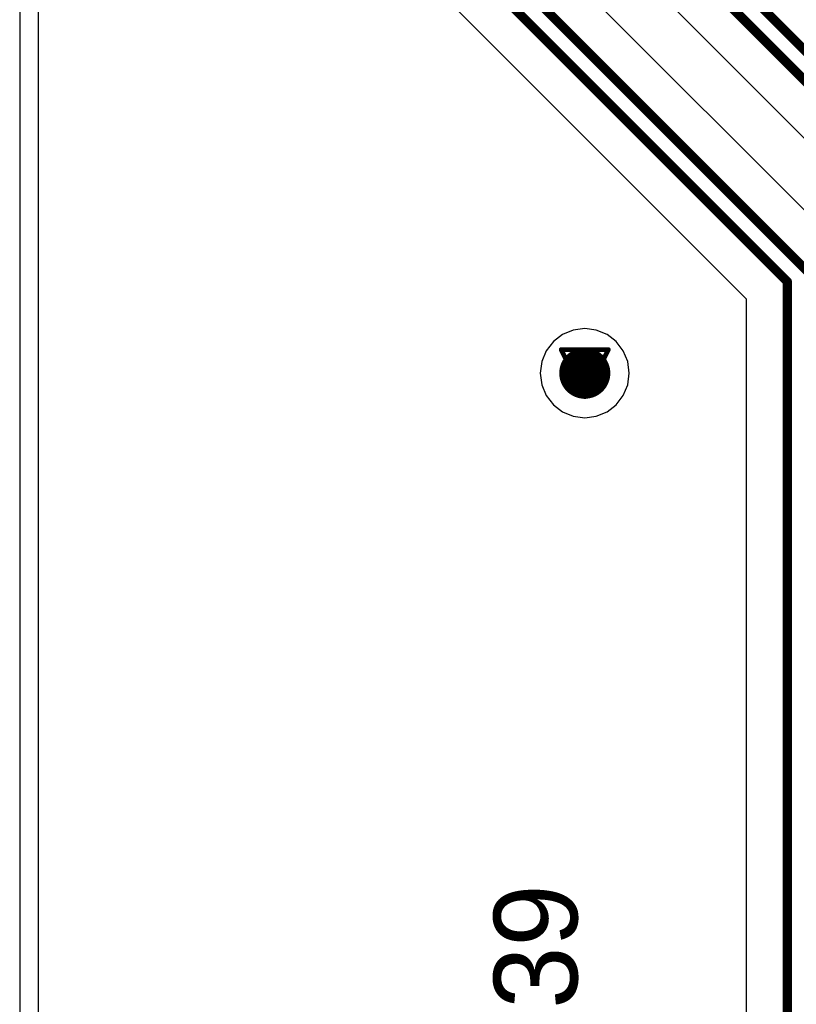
# Model space of a CAD drawing. Header units: millimetres. Extents: x 138 to 555, y 26 to 334.
# Tile 345 of 656: x 170.12 to 178.48, y 278.67 to 289.27. Entities that reach past the tile are written whole.
import ezdxf

# ---------------------------------------------------------------- set-up
doc = ezdxf.new("R2010")
doc.units = ezdxf.units.MM
for name, color, linetype in [('BottomLayer', 5, 'Continuous'), ('DrillDrawing', 1, 'Continuous'), ('MidLayer1', 16, 'Continuous'), ('MidLayer2', 76, 'Continuous'), ('MidLayer3', 90, 'Continuous'), ('MidLayer4', 156, 'Continuous'), ('MultiLayer', 9, 'Continuous'), ('TopLayer', 1, 'Continuous'), ('TopOverlay', 2, 'Continuous'), ('ViaHoleLayer', 16, 'Continuous')]:
    doc.layers.add(name, color=color, linetype=linetype)

msp = doc.modelspace()

# ---------------------------------------------------------------- linework, layer by layer
at = {"layer": 'BottomLayer', "const_width": 0.275}
msp.add_lwpolyline([(176.063, 285.463, 1), (176.338, 285.463, 1)], format="xyb", close=True, dxfattribs=at)
at = {"layer": 'DrillDrawing', "const_width": 0.0508}
for points in [[(175.946, 285.717), (176.454, 285.717)], [(175.946, 285.717), (176.2, 285.209)], [(176.2, 285.209), (176.454, 285.717)], [(176.048, 285.615), (176.353, 285.615)], [(176.048, 285.615), (176.2, 285.31)], [(176.2, 285.31), (176.353, 285.615)]]:
    msp.add_lwpolyline(points, dxfattribs=at)
at = {"layer": 'DrillDrawing', "const_width": 0.0254}
for points in [[(175.934, 285.717, 1), (175.959, 285.717, 1)], [(175.934, 285.717, 1), (175.959, 285.717, 1)], [(176.442, 285.717, 1), (176.467, 285.717, 1)], [(176.442, 285.717, 1), (176.467, 285.717, 1)], [(176.035, 285.615, 1), (176.061, 285.615, 1)], [(176.035, 285.615, 1), (176.061, 285.615, 1)], [(176.34, 285.615, 1), (176.365, 285.615, 1)], [(176.34, 285.615, 1), (176.365, 285.615, 1)], [(176.188, 285.31, 1), (176.213, 285.31, 1)], [(176.188, 285.31, 1), (176.213, 285.31, 1)], [(176.188, 285.209, 1), (176.213, 285.209, 1)], [(176.188, 285.209, 1), (176.213, 285.209, 1)]]:
    msp.add_lwpolyline(points, format="xyb", close=True, dxfattribs=at)
at = {"layer": 'MidLayer1', "const_width": 0.275}
msp.add_lwpolyline([(176.063, 285.463, 1), (176.338, 285.463, 1)], format="xyb", close=True, dxfattribs=at)
at = {"layer": 'MidLayer2', "const_width": 0.275}
msp.add_lwpolyline([(176.063, 285.463, 1), (176.338, 285.463, 1)], format="xyb", close=True, dxfattribs=at)
at = {"layer": 'MidLayer3', "const_width": 0.275}
msp.add_lwpolyline([(176.063, 285.463, 1), (176.338, 285.463, 1)], format="xyb", close=True, dxfattribs=at)
at = {"layer": 'MidLayer4'}
for p, q in [((170.119, 305.52), (170.119, 276.659)), ((170.323, 276.395), (170.323, 305.52)), ((176.2, 285.942), (176.076, 285.926)), ((176.324, 285.926), (176.2, 285.942)), ((175.961, 285.878), (175.862, 285.802)), ((176.076, 285.926), (175.961, 285.878)), ((176.44, 285.878), (176.324, 285.926)), ((176.539, 285.802), (176.44, 285.878)), ((175.862, 285.802), (175.785, 285.702)), ((176.615, 285.702), (176.539, 285.802)), ((175.785, 285.702), (175.738, 285.587)), ((176.663, 285.587), (176.615, 285.702)), ((175.738, 285.587), (175.721, 285.463)), ((176.679, 285.463), (176.663, 285.587)), ((175.721, 285.463), (175.738, 285.339)), ((176.663, 285.339), (176.679, 285.463)), ((175.738, 285.339), (175.785, 285.223)), ((176.615, 285.223), (176.663, 285.339)), ((175.785, 285.223), (175.862, 285.124)), ((176.539, 285.124), (176.615, 285.223)), ((175.862, 285.124), (175.961, 285.048)), ((176.44, 285.048), (176.539, 285.124)), ((175.961, 285.048), (176.076, 285)), ((176.076, 285), (176.2, 284.984)), ((176.2, 284.984), (176.324, 285)), ((176.324, 285), (176.44, 285.048))]:
    msp.add_line(p, q, dxfattribs=at)
at = {"layer": 'MidLayer4', "const_width": 0.275}
msp.add_lwpolyline([(176.063, 285.463, 1), (176.338, 285.463, 1)], format="xyb", close=True, dxfattribs=at)
at = {"layer": 'MultiLayer', "const_width": 0.275}
msp.add_lwpolyline([(176.063, 285.463, 1), (176.338, 285.463, 1)], format="xyb", close=True, dxfattribs=at)
at = {"layer": 'TopLayer'}
for p, q in [((178.924, 286.856), (175.389, 290.391)), ((174.402, 289.799), (177.937, 286.264)), ((177.082, 289.469), (179.437, 287.114)), ((177.937, 286.264), (177.937, 274.927))]:
    msp.add_line(p, q, dxfattribs=at)
at = {"layer": 'TopLayer', "const_width": 0.1}
for points in [[(174.945, 290.208), (178.61, 286.543)], [(174.715, 290.112), (178.38, 286.447)], [(177.625, 289.878), (180.11, 287.393)], [(177.395, 289.782), (179.88, 287.297)], [(178.38, 274.642), (178.38, 286.447)]]:
    msp.add_lwpolyline(points, dxfattribs=at)
at = {"layer": 'TopLayer'}
for points, const_width in [([(178.355, 286.447, 1), (178.405, 286.447, 1)], 0.05), ([(178.355, 286.447, 1), (178.405, 286.447, 1)], 0.05), ([(176.063, 285.463, 1), (176.338, 285.463, 1)], 0.275)]:
    msp.add_lwpolyline(points, format="xyb", close=True, dxfattribs=dict(at, const_width=const_width))
at = {"layer": 'ViaHoleLayer', "const_width": 0.15}
msp.add_lwpolyline([(176.125, 285.463, 1), (176.275, 285.463, 1)], format="xyb", close=True, dxfattribs=at)

# ---------------------------------------------------------------- texts
at = {"layer": 'TopOverlay'}
msp.add_text('R39', height=0.9, rotation=90, dxfattribs=at).set_placement((176.121, 277.757))

doc.saveas('drawing.dxf')
